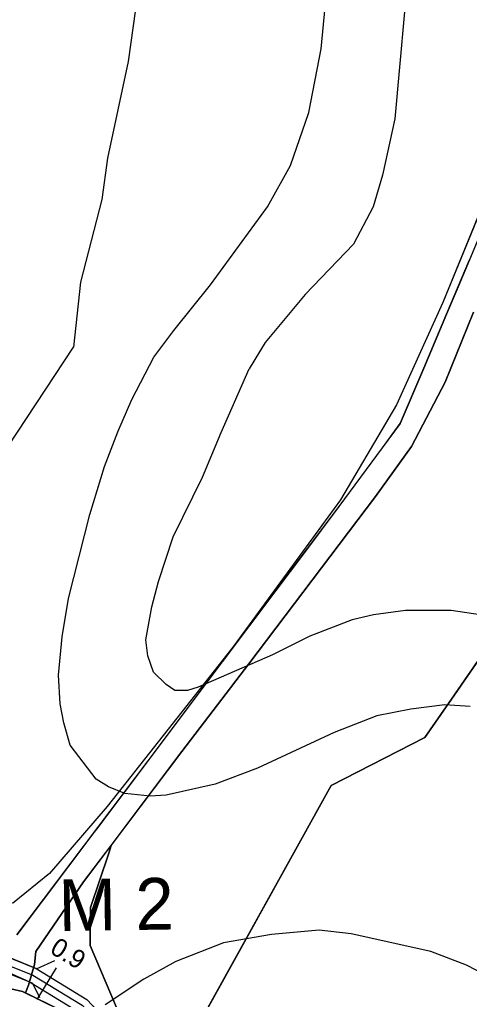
# Model space of a CAD drawing. Extents: x -662620 to -656370, y -1067090 to -1062990.
# Drawn here: x -658206.9 to -658085.6, y -1066156.9 to -1065892.9 of the extents above; entities that cross this region are included whole.
import ezdxf

# ---------------------------------------------------------------- set-up
doc = ezdxf.new("R2010")
doc.units = 0
for name, color, linetype in [('Default', 7, 'Continuous'), ('HRANICE_KATASTRÁLNÍHO_ÚZEMÍ', 7, 'Continuous'), ('MOSTEK_-_STÁVAJÍCÍ', 7, 'Continuous'), ('OBVOD_PÚ', 7, 'Continuous'), ('ORNÁ_PŮDA_-_STÁVAJÍCÍ', 7, 'Continuous'), ('OSTATNÍ_PLOCHA_-_STÁVAJÍCÍ', 7, 'Continuous'), ('OVOCNÝ_SAD_-_NAVRŽENÝ', 7, 'Continuous'), ('POLNÍ_CESTA_STÁVAJÍCÍ_-_KRAJ', 7, 'Continuous'), ('POLNÍ_CESTA_STÁVAJÍCÍ_-_OSA', 7, 'Continuous'), ('Popis_objektů_polních_cest_stávajících', 7, 'Continuous'), ('VODNÍ_PLOCHA_-_STÁVAJÍCÍ', 7, 'Continuous'), ('VRSTEVNICE_ZDŮRAZNĚNÁ', 7, 'Continuous'), ('VRSTEVNICE_ZÁKLADNÍ', 7, 'Continuous')]:
    doc.layers.add(name, color=color, linetype=linetype)

msp = doc.modelspace()

# ---------------------------------------------------------------- linework, layer by layer
at = {"layer": 'HRANICE_KATASTRÁLNÍHO_ÚZEMÍ'}
for points in [[(-658165.58, -1066176.18), (-658122.89, -1066099.28), (-658097.58, -1066086.33), (-658090.43, -1066075.98), (-658070.35, -1066046.95)], [(-658325.34, -1066163.45), (-658318.37, -1066151.93), (-658310.44, -1066131.58), (-658308.25, -1066132.04), (-658282.6, -1066137.37), (-658255.48, -1066143.01), (-658233.19, -1066147.65), (-658212.64, -1066153.45), (-658209.26, -1066154.11), (-658206.13, -1066154.78), (-658196.21, -1066159.63)]]:
    msp.add_lwpolyline(points, dxfattribs=at)
at = {"layer": 'MOSTEK_-_STÁVAJÍCÍ'}
for points in [[(-658197.5, -1066146.55), (-658202.26, -1066148.7), (-658212.26, -1066144.63), (-658213.74, -1066139.49)], [(-658218.7, -1066149.66), (-658214.09, -1066147.82), (-658203.46, -1066152.54), (-658201.52, -1066156.44)]]:
    msp.add_lwpolyline(points, dxfattribs=at)
at = {"layer": 'OBVOD_PÚ'}
for points in [[(-658090.43, -1066075.98), (-658070.35, -1066046.95)], [(-658097.58, -1066086.33), (-658090.43, -1066075.98)], [(-658122.89, -1066099.28), (-658097.58, -1066086.33)], [(-658165.58, -1066176.18), (-658122.89, -1066099.28)], [(-658209.26, -1066154.11), (-658206.13, -1066154.78)], [(-658206.13, -1066154.78), (-658196.21, -1066159.63)]]:
    msp.add_lwpolyline(points, dxfattribs=at)
at = {"layer": 'ORNÁ_PŮDA_-_STÁVAJÍCÍ'}
for p, q in [((-658076.29, -1065935.37), (-658085.59, -1065957.59)), ((-658085.59, -1065957.59), (-658088.66, -1065964.89)), ((-658088.66, -1065964.89), (-658091.78, -1065972.27)), ((-658091.78, -1065972.27), (-658097.86, -1065986.79)), ((-658092.15, -1065990.55), (-658084.49, -1065971.7)), ((-658097.86, -1065986.79), (-658104.23, -1066001.67)), ((-658101.18, -1066007.91), (-658092.15, -1065990.55)), ((-658104.23, -1066001.67), (-658109.09, -1066008.29)), ((-658109.09, -1066008.29), (-658120.79, -1066024.1)), ((-658110.93, -1066021.37), (-658101.18, -1066007.91)), ((-658145.05, -1066066.49), (-658110.93, -1066021.37)), ((-658120.79, -1066024.1), (-658130.34, -1066036.82)), ((-658130.34, -1066036.82), (-658137.8, -1066046.7)), ((-658137.8, -1066046.7), (-658152.26, -1066065.96)), ((-658070.35, -1066046.95), (-658090.43, -1066075.98)), ((-658163.13, -1066090.08), (-658145.05, -1066066.49)), ((-658152.26, -1066065.96), (-658161.8, -1066078.62)), ((-658090.43, -1066075.98), (-658097.58, -1066086.33)), ((-658161.8, -1066078.62), (-658168.96, -1066088.25)), ((-658097.58, -1066086.33), (-658122.89, -1066099.28)), ((-658182.21, -1066115.42), (-658163.13, -1066090.08)), ((-658168.96, -1066088.25), (-658178.56, -1066100.94)), ((-658122.89, -1066099.28), (-658165.58, -1066176.18)), ((-658178.56, -1066100.94), (-658185.83, -1066110.6)), ((-658185.84, -1066110.62), (-658186.86, -1066111.99)), ((-658185.83, -1066110.6), (-658185.84, -1066110.62)), ((-658186.86, -1066111.99), (-658207.7, -1066139.53)), ((-658182.81, -1066117.54), (-658182.21, -1066115.42)), ((-658187.76, -1066132.17), (-658182.81, -1066117.54)), ((-658187.91, -1066142.4), (-658187.76, -1066132.17)), ((-658180.78, -1066159.1), (-658187.91, -1066142.4))]:
    msp.add_line(p, q, dxfattribs=at)
for points in [[(-658076.29, -1065935.37), (-658085.59, -1065957.59), (-658088.66, -1065964.89), (-658091.78, -1065972.27), (-658097.86, -1065986.79), (-658104.23, -1066001.67), (-658109.09, -1066008.29), (-658120.79, -1066024.1), (-658130.34, -1066036.82), (-658137.8, -1066046.7), (-658152.26, -1066065.96), (-658161.8, -1066078.62), (-658168.96, -1066088.25), (-658178.56, -1066100.94), (-658185.83, -1066110.6), (-658185.84, -1066110.62), (-658186.86, -1066111.99), (-658207.7, -1066139.53)], [(-658070.35, -1066046.95), (-658090.43, -1066075.98), (-658097.58, -1066086.33), (-658122.89, -1066099.28), (-658165.58, -1066176.18), (-658166.3, -1066177.41), (-658169.25, -1066176.5), (-658175.44, -1066166.5), (-658180.78, -1066159.1), (-658187.91, -1066142.4), (-658187.76, -1066132.17), (-658182.81, -1066117.54), (-658182.21, -1066115.42), (-658163.13, -1066090.08), (-658145.05, -1066066.49), (-658110.93, -1066021.37), (-658101.18, -1066007.91), (-658092.15, -1065990.55), (-658084.49, -1065971.7)]]:
    msp.add_lwpolyline(points, dxfattribs=at)
at = {"layer": 'OSTATNÍ_PLOCHA_-_STÁVAJÍCÍ'}
for p, q in [((-658189.64, -1066125.29), (-658182.21, -1066115.42)), ((-658189.64, -1066125.29), (-658182.21, -1066115.42)), ((-658182.21, -1066115.42), (-658182.81, -1066117.54)), ((-658182.21, -1066115.42), (-658182.81, -1066117.54)), ((-658182.81, -1066117.54), (-658187.76, -1066132.17)), ((-658182.81, -1066117.54), (-658187.76, -1066132.17)), ((-658202.53, -1066144.04), (-658189.64, -1066125.29)), ((-658202.53, -1066144.04), (-658189.64, -1066125.29)), ((-658187.76, -1066132.17), (-658187.91, -1066142.4)), ((-658187.76, -1066132.17), (-658187.91, -1066142.4)), ((-658187.91, -1066142.4), (-658180.78, -1066159.1)), ((-658187.91, -1066142.4), (-658180.78, -1066159.1)), ((-658202.87, -1066147.52), (-658202.53, -1066144.04)), ((-658202.87, -1066147.52), (-658202.53, -1066144.04)), ((-658204.47, -1066153.07), (-658202.87, -1066147.52)), ((-658204.47, -1066153.07), (-658202.87, -1066147.52)), ((-658205.31, -1066155.18), (-658204.47, -1066153.07)), ((-658205.31, -1066155.18), (-658204.47, -1066153.07)), ((-658196.21, -1066159.63), (-658205.31, -1066155.18)), ((-658196.21, -1066159.63), (-658205.31, -1066155.18))]:
    msp.add_line(p, q, dxfattribs=at)
msp.add_lwpolyline([(-658205.31, -1066155.18), (-658204.47, -1066153.07), (-658202.87, -1066147.52), (-658202.53, -1066144.04), (-658189.64, -1066125.29), (-658182.21, -1066115.42), (-658182.81, -1066117.54), (-658187.76, -1066132.17), (-658187.91, -1066142.4), (-658180.78, -1066159.1), (-658175.44, -1066166.5), (-658169.25, -1066176.5), (-658166.3, -1066177.41), (-658169.03, -1066178.58), (-658179.17, -1066180.77), (-658183.09, -1066174.32), (-658187.86, -1066167.8), (-658191.98, -1066162.85), (-658196.21, -1066159.63)], close=True, dxfattribs=at)
msp.add_lwpolyline([(-658205.31, -1066155.18), (-658204.47, -1066153.07), (-658202.87, -1066147.52), (-658202.53, -1066144.04), (-658189.64, -1066125.29), (-658182.21, -1066115.42), (-658182.81, -1066117.54), (-658187.76, -1066132.17), (-658187.91, -1066142.4), (-658180.78, -1066159.1), (-658175.44, -1066166.5), (-658169.25, -1066176.5), (-658166.3, -1066177.41), (-658169.03, -1066178.58), (-658179.17, -1066180.77), (-658183.09, -1066174.32), (-658187.86, -1066167.8), (-658191.98, -1066162.85), (-658196.21, -1066159.63)], close=True, dxfattribs=at)
at = {"layer": 'OVOCNÝ_SAD_-_NAVRŽENÝ'}
for p, q in [((-658069.46, -1065912.17), (-658092.76, -1065969.11)), ((-658092.76, -1065969.11), (-658105.29, -1065996.72)), ((-658105.29, -1065996.72), (-658120.32, -1066022.33)), ((-658120.32, -1066022.33), (-658149.38, -1066061.99)), ((-658149.38, -1066061.99), (-658183.31, -1066104.97)), ((-658183.31, -1066104.97), (-658198.84, -1066123.04)), ((-658198.84, -1066123.04), (-658208.86, -1066131.08))]:
    msp.add_line(p, q, dxfattribs=at)
msp.add_lwpolyline([(-658069.46, -1065912.17), (-658092.76, -1065969.11), (-658105.29, -1065996.72), (-658120.32, -1066022.33), (-658149.38, -1066061.99), (-658183.31, -1066104.97), (-658198.84, -1066123.04), (-658208.86, -1066131.08)], dxfattribs=at)
at = {"layer": 'POLNÍ_CESTA_STÁVAJÍCÍ_-_KRAJ'}
for points in [[(-658964.93, -1065765.97), (-658948.85, -1065779.68), (-658872.13, -1065898.42), (-658849.11, -1065926.97), (-658824.31, -1065951.09), (-658788.91, -1065977.64), (-658730.44, -1066020.71), (-658708.91, -1066031.66), (-658684.8, -1066040.95), (-658655.4, -1066048.88), (-658539.74, -1066070.95), (-658265.21, -1066130.39), (-658217.8, -1066142.45), (-658202.42, -1066148.63), (-658188.74, -1066156.94), (-658178.46, -1066167.89), (-658171.97, -1066180.87)], [(-658967.52, -1065769.01), (-658951.89, -1065782.34), (-658875.38, -1065900.77), (-658852.07, -1065929.66), (-658826.91, -1065954.14), (-658791.3, -1065980.85), (-658732.55, -1066024.13), (-658710.54, -1066035.32), (-658686.05, -1066044.76), (-658656.29, -1066052.78), (-658540.54, -1066074.87), (-658266.12, -1066134.28), (-658219.04, -1066146.27), (-658204.21, -1066152.22), (-658191.28, -1066160.08), (-658181.78, -1066170.2), (-658175.55, -1066182.65)]]:
    msp.add_lwpolyline(points, dxfattribs=at)
at = {"layer": 'POLNÍ_CESTA_STÁVAJÍCÍ_-_OSA'}
for points in [[(-658966.23, -1065767.49), (-658950.37, -1065781.01), (-658873.76, -1065899.59), (-658850.59, -1065928.31), (-658825.61, -1065952.62), (-658790.11, -1065979.25), (-658731.5, -1066022.42), (-658709.73, -1066033.49), (-658685.42, -1066042.85), (-658655.84, -1066050.83), (-658540.14, -1066072.91), (-658265.67, -1066132.34), (-658218.42, -1066144.36), (-658203.31, -1066150.43), (-658190.01, -1066158.51), (-658180.12, -1066169.05), (-658173.76, -1066181.76)], [(-658197.04, -1066148.39), (-658202.24, -1066156.93)]]:
    msp.add_lwpolyline(points, dxfattribs=at)
at = {"layer": 'VODNÍ_PLOCHA_-_STÁVAJÍCÍ'}
for p, q in [((-658091.77, -1065972.28), (-658085.58, -1065957.61)), ((-658097.85, -1065986.8), (-658091.77, -1065972.28)), ((-658084.49, -1065971.7), (-658092.15, -1065990.55)), ((-658104.22, -1066001.68), (-658097.85, -1065986.8)), ((-658092.15, -1065990.55), (-658101.18, -1066007.91)), ((-658109.07, -1066008.31), (-658104.22, -1066001.68)), ((-658120.74, -1066024.09), (-658109.07, -1066008.31)), ((-658101.18, -1066007.91), (-658110.93, -1066021.37)), ((-658110.93, -1066021.37), (-658145.05, -1066066.49)), ((-658137.76, -1066046.69), (-658120.74, -1066024.09)), ((-658152.22, -1066065.95), (-658137.76, -1066046.69)), ((-658168.93, -1066088.24), (-658152.22, -1066065.95)), ((-658145.05, -1066066.49), (-658163.13, -1066090.08)), ((-658163.13, -1066090.08), (-658189.64, -1066125.29)), ((-658185.82, -1066110.61), (-658168.93, -1066088.24)), ((-658207.7, -1066139.53), (-658185.82, -1066110.61)), ((-658189.64, -1066125.29), (-658202.53, -1066144.04)), ((-658202.53, -1066144.04), (-658202.87, -1066147.52)), ((-658202.87, -1066147.52), (-658204.47, -1066153.07)), ((-658204.47, -1066153.07), (-658205.31, -1066155.18)), ((-658206.13, -1066154.78), (-658209.26, -1066154.11)), ((-658205.31, -1066155.18), (-658206.13, -1066154.78))]:
    msp.add_line(p, q, dxfattribs=at)
for points in [[(-658207.7, -1066139.53), (-658185.82, -1066110.61), (-658168.93, -1066088.24), (-658152.22, -1066065.95), (-658137.76, -1066046.69), (-658120.74, -1066024.09), (-658109.07, -1066008.31), (-658104.22, -1066001.68), (-658097.85, -1065986.8), (-658091.77, -1065972.28), (-658085.58, -1065957.61)], [(-658084.49, -1065971.7), (-658092.15, -1065990.55), (-658101.18, -1066007.91), (-658110.93, -1066021.37), (-658145.05, -1066066.49), (-658163.13, -1066090.08), (-658189.64, -1066125.29), (-658202.53, -1066144.04), (-658202.87, -1066147.52), (-658204.47, -1066153.07), (-658205.31, -1066155.18), (-658206.13, -1066154.78), (-658209.26, -1066154.11)]]:
    msp.add_lwpolyline(points, dxfattribs=at)
at = {"layer": 'VRSTEVNICE_ZDŮRAZNĚNÁ'}
for points in [[(-658125.15, -1065658.62), (-658147.59, -1065744.38), (-658165.17, -1065806.13), (-658170.03, -1065837), (-658173.03, -1065871.31), (-658177.61, -1065904.18), (-658183.18, -1065930.2), (-658184.75, -1065941.34), (-658190.47, -1065963.64), (-658192.34, -1065981.18)], [(-658217.17, -1066137.53), (-658226.43, -1066130.22), (-658235.42, -1066121.81), (-658238.86, -1066116.51), (-658243.45, -1066105.04), (-658244.74, -1066099.88), (-658246.17, -1066089.56), (-658245.88, -1066079.24), (-658243.45, -1066068.93), (-658240.15, -1066058.89), (-658231.41, -1066039.12), (-658224.96, -1066028.8), (-658214.78, -1066015.33), (-658210.05, -1066008.02), (-658192.34, -1065981.18)], [(-657953.8, -1066299.24), (-657955.09, -1066285.91), (-657955.09, -1066281.32), (-657957.67, -1066267.56), (-657960.68, -1066258.39), (-657967.42, -1066244.63), (-657973.01, -1066235.46), (-657982.04, -1066223.99), (-657998.38, -1066206.37), (-658032.48, -1066178.13), (-658048.68, -1066167.24), (-658086.37, -1066147.75), (-658095.97, -1066144.02), (-658117.47, -1066139.29), (-658126.07, -1066138.29), (-658138.97, -1066139.44), (-658151.87, -1066141.73), (-658164.77, -1066146.75), (-658173.36, -1066151.48), (-658183.83, -1066158.36)]]:
    msp.add_lwpolyline(points, dxfattribs=at)
at = {"layer": 'VRSTEVNICE_ZÁKLADNÍ'}
for points in [[(-658170.67, -1065983.84), (-658165.31, -1065976.65), (-658155.45, -1065964.36), (-658140.01, -1065943.35), (-658133.87, -1065932.2), (-658128.87, -1065917.9), (-658125.58, -1065900.75), (-658124.01, -1065884.74), (-658123.86, -1065860.73), (-658121.29, -1065838.72), (-658117.57, -1065823), (-658114.14, -1065811.56), (-658102.85, -1065780.12), (-658095.13, -1065748.67), (-658090.56, -1065720.08), (-658086.84, -1065684.92), (-658082.27, -1065664.91)], [(-658170.67, -1065983.84), (-658165.31, -1065976.65), (-658155.45, -1065964.36), (-658140.01, -1065943.35), (-658133.87, -1065932.2), (-658128.87, -1065917.9), (-658125.58, -1065900.75), (-658124.01, -1065884.74), (-658123.86, -1065860.73), (-658121.29, -1065838.72), (-658117.57, -1065823), (-658114.14, -1065811.56), (-658102.85, -1065780.12), (-658095.13, -1065748.67), (-658090.56, -1065720.08), (-658086.84, -1065684.92), (-658082.27, -1065664.91)], [(-658060.69, -1065680.92), (-658064.69, -1065698.07), (-658067.26, -1065715.22), (-658070.12, -1065742.38), (-658073.41, -1065760.96), (-658086.13, -1065803.84), (-658093.56, -1065832.43), (-658097.99, -1065852.44), (-658101.85, -1065876.74), (-658105.71, -1065919.62), (-658109, -1065934.77), (-658111.57, -1065943.35), (-658116.86, -1065953.35), (-658129.87, -1065966.93), (-658140.69, -1065979.92), (-658144.96, -1065986.98)], [(-658060.69, -1065680.92), (-658064.69, -1065698.07), (-658067.26, -1065715.22), (-658070.12, -1065742.38), (-658073.41, -1065760.96), (-658086.13, -1065803.84), (-658093.56, -1065832.43), (-658097.99, -1065852.44), (-658101.85, -1065876.74), (-658105.71, -1065919.62), (-658109, -1065934.77), (-658111.57, -1065943.35), (-658116.86, -1065953.35), (-658129.87, -1065966.93), (-658140.69, -1065979.92), (-658144.96, -1065986.98)], [(-658085.37, -1066077.95), (-658092.25, -1066077.52), (-658101.42, -1066078.67), (-658110.59, -1066080.53), (-658122.06, -1066084.98), (-658142.7, -1066094.58), (-658154.16, -1066098.88), (-658167.35, -1066101.89), (-658171.65, -1066102.17), (-658178.52, -1066101.46), (-658182.97, -1066099.6), (-658186.26, -1066097.59), (-658193.24, -1066088.41), (-658195.01, -1066082.4), (-658196.01, -1066077.24), (-658196.44, -1066069.5), (-658195.44, -1066059.18), (-658193.72, -1066048.86), (-658187.98, -1066026.22), (-658183.97, -1066013.32), (-658180.41, -1066003.92), (-658176.66, -1065995.26), (-658170.67, -1065983.84)], [(-658085.37, -1066077.95), (-658092.25, -1066077.52), (-658101.42, -1066078.67), (-658110.59, -1066080.53), (-658122.06, -1066084.98), (-658142.7, -1066094.58), (-658154.16, -1066098.88), (-658167.35, -1066101.89), (-658171.65, -1066102.17), (-658178.52, -1066101.46), (-658182.97, -1066099.6), (-658186.26, -1066097.59), (-658193.24, -1066088.41), (-658195.01, -1066082.4), (-658196.01, -1066077.24), (-658196.44, -1066069.5), (-658195.44, -1066059.18), (-658193.72, -1066048.86), (-658187.98, -1066026.22), (-658183.97, -1066013.32), (-658180.41, -1066003.92), (-658176.66, -1065995.26), (-658170.67, -1065983.84)], [(-658068.17, -1066055.45), (-658090.53, -1066052.16), (-658102.85, -1066052.16), (-658111.45, -1066053.3), (-658117.19, -1066054.59), (-658128.65, -1066059.04), (-658138.68, -1066064.05), (-658158.75, -1066072.79), (-658161.61, -1066073.65), (-658165.05, -1066073.65), (-658167.35, -1066072.08), (-658170.77, -1066068.7), (-658172.3, -1066064.29), (-658172.82, -1066059.99), (-658171.22, -1066051.15), (-658169.49, -1066044.28), (-658165.48, -1066032.24), (-658157.6, -1066016.19), (-658152.58, -1066004.15), (-658144.96, -1065986.98)], [(-658068.17, -1066055.45), (-658090.53, -1066052.16), (-658102.85, -1066052.16), (-658111.45, -1066053.3), (-658117.19, -1066054.59), (-658128.65, -1066059.04), (-658138.68, -1066064.05), (-658158.75, -1066072.79), (-658161.61, -1066073.65), (-658165.05, -1066073.65), (-658167.35, -1066072.08), (-658170.77, -1066068.7), (-658172.3, -1066064.29), (-658172.82, -1066059.99), (-658171.22, -1066051.15), (-658169.49, -1066044.28), (-658165.48, -1066032.24), (-658157.6, -1066016.19), (-658152.58, -1066004.15), (-658144.96, -1065986.98)]]:
    msp.add_lwpolyline(points, dxfattribs=at)

# ---------------------------------------------------------------- texts
at = {"layer": 'Default'}
msp.add_text('0.9', height=5, rotation=328.7004, dxfattribs=at).set_placement((-658199.04, -1066144.25))
at = {"layer": 'Popis_objektů_polních_cest_stávajících'}
msp.add_text('M 2', height=13.95, rotation=0.9, dxfattribs=at).set_placement((-658196.31, -1066138.56))

doc.saveas('drawing.dxf')
